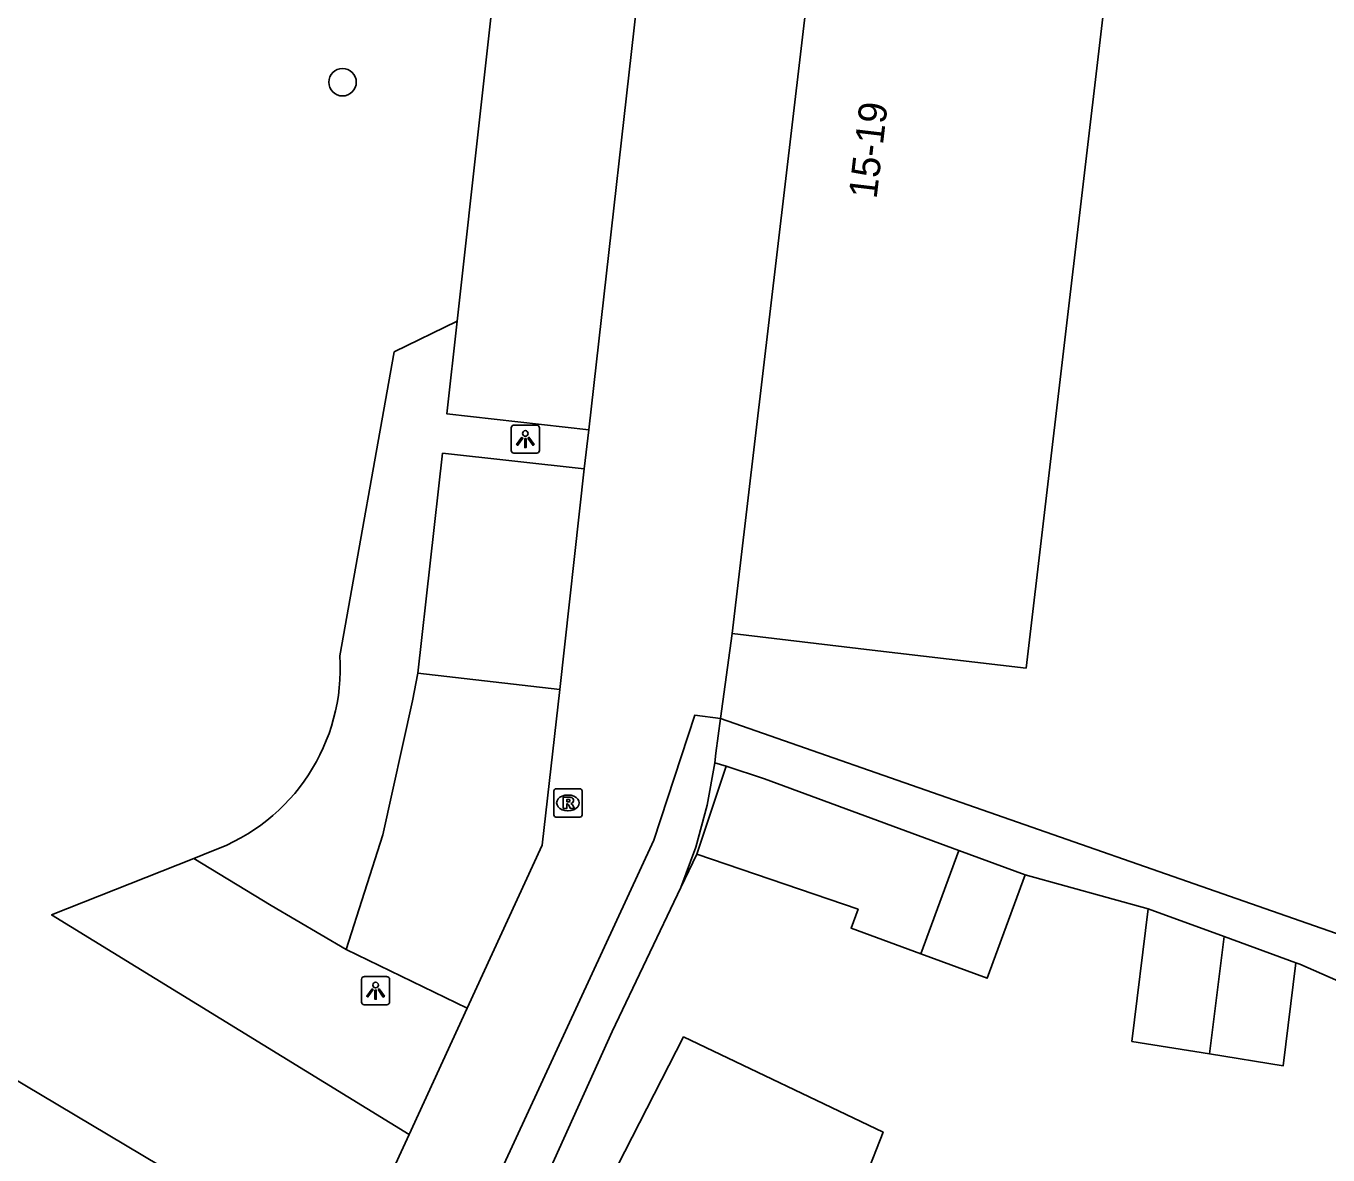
# Model space of a CAD drawing. Extents: x 161696 to 162377, y 380761 to 381673.
# Drawn here: x 161872.29 to 161918.5, y 381053.71 to 381093.76 of the extents above; entities that cross this region are included whole.
import ezdxf

# ---------------------------------------------------------------- set-up
doc = ezdxf.new("R2010")
doc.units = 0
for name, color, linetype in [('IMGEO_Boom', 7, 'Continuous'), ('IMGEO_Groenvoorziening', 7, 'Continuous'), ('IMGEO_Lichtpunt', 7, 'Continuous'), ('IMGEO_Muur', 7, 'Continuous'), ('IMGEO_Pand', 7, 'Continuous'), ('IMGEO_Pand_nummerreeks', 7, 'Continuous'), ('IMGEO_Parkeervlak_open', 7, 'Continuous'), ('IMGEO_Rijbaan_lokaal_open', 7, 'Continuous'), ('IMGEO_Rioolput', 7, 'Continuous'), ('IMGEO_Voetpad_open', 7, 'Continuous')]:
    doc.layers.add(name, color=color, linetype=linetype)

msp = doc.modelspace()

# ---------------------------------------------------------------- linework, layer by layer
at = {"layer": 'IMGEO_Boom'}
msp.add_circle((161883.524, 381091.768), 0.489, dxfattribs=at)
at = {"layer": 'IMGEO_Groenvoorziening'}
for points in [[(161887.589, 381083.293), (161885.362, 381082.198), (161883.43, 381071.42)], [(161883.649, 381060.994), (161884.958, 381065.063), (161886.01, 381069.819), (161886.203, 381070.796)], [(161878.889, 381064.485), (161878.244, 381064.228)], [(161878.244, 381064.228), (161873.202, 381062.221), (161885.89, 381054.437)], [(161883.649, 381060.994), (161880.995, 381062.556), (161878.244, 381064.228)], [(161887.953, 381058.917), (161883.649, 381060.994)]]:
    msp.add_lwpolyline(points, dxfattribs=at)
msp.add_arc((161876.54, 381070.977), 6.904, 289.8903, 3.6766, dxfattribs=at)
at = {"layer": 'IMGEO_Lichtpunt'}
for p, q in [((161889.514, 381079.508), (161889.514, 381078.701)), ((161889.514, 381079.508), (161889.514, 381078.701)), ((161890.416, 381079.603), (161889.608, 381079.603)), ((161890.416, 381079.603), (161889.608, 381079.603)), ((161890.51, 381078.701), (161890.51, 381079.508)), ((161890.51, 381078.701), (161890.51, 381079.508)), ((161889.608, 381078.607), (161890.416, 381078.607)), ((161889.608, 381078.607), (161890.416, 381078.607)), ((161884.199, 381059.937), (161884.199, 381059.13)), ((161884.199, 381059.937), (161884.199, 381059.13)), ((161885.101, 381060.032), (161884.293, 381060.032)), ((161885.101, 381060.032), (161884.293, 381060.032)), ((161885.195, 381059.13), (161885.195, 381059.937)), ((161885.195, 381059.13), (161885.195, 381059.937)), ((161884.293, 381059.036), (161885.101, 381059.036)), ((161884.293, 381059.036), (161885.101, 381059.036))]:
    msp.add_line(p, q, dxfattribs=at)
for points in [[(161889.888, 381079.172), (161889.927, 381079.144), (161889.739, 381078.882), (161889.701, 381078.909), (161889.888, 381079.172)], [(161889.99, 381079.124), (161890.037, 381079.124), (161890.037, 381078.802), (161889.99, 381078.802), (161889.99, 381079.124)], [(161890.1, 381079.144), (161890.138, 381079.171), (161890.325, 381078.909), (161890.286, 381078.881), (161890.1, 381079.144)], [(161884.573, 381059.601), (161884.612, 381059.573), (161884.424, 381059.311), (161884.386, 381059.338), (161884.573, 381059.601)], [(161884.675, 381059.553), (161884.722, 381059.553), (161884.722, 381059.231), (161884.675, 381059.231), (161884.675, 381059.553)], [(161884.785, 381059.573), (161884.823, 381059.6), (161885.01, 381059.338), (161884.971, 381059.31), (161884.785, 381059.573)]]:
    msp.add_lwpolyline(points, dxfattribs=at)
for centre in [(161890.013, 381079.306), (161884.698, 381059.735)]:
    msp.add_circle(centre, 0.0994, dxfattribs=at)
for centre, start, end in [((161889.608, 381079.508), 90, 180), ((161889.608, 381079.508), 90, 180), ((161890.416, 381079.508), 0, 90), ((161890.416, 381079.508), 0, 90), ((161889.608, 381078.701), 180, 270), ((161889.608, 381078.701), 180, 270), ((161890.416, 381078.701), 270, 0), ((161890.416, 381078.701), 270, 360), ((161884.293, 381059.937), 90, 180), ((161884.293, 381059.937), 90, 180), ((161885.101, 381059.937), 0, 90), ((161885.101, 381059.937), 0, 90), ((161884.293, 381059.13), 180, 270), ((161884.293, 381059.13), 180, 270), ((161885.101, 381059.13), 270, 0), ((161885.101, 381059.13), 270, 360)]:
    msp.add_arc(centre, 0.0946, start, end, dxfattribs=at)
at = {"layer": 'IMGEO_Muur'}
for points in [[(161895.529, 381063.191), (161896.095, 381064.377)], [(161893.094, 381058.084), (161895.529, 381063.191)]]:
    msp.add_lwpolyline(points, dxfattribs=at)
at = {"layer": 'IMGEO_Pand'}
for points in [[(161897.356, 381072.208), (161901.665, 381108.723)], [(161897.356, 381072.208), (161902.322, 381071.622), (161907.782, 381070.978), (161911.136, 381099.407), (161911.858, 381099.322), (161911.96, 381100.185), (161911.256, 381100.268), (161912.109, 381107.49), (161906.614, 381108.139), (161901.665, 381108.723)], [(161904.046, 381060.844), (161901.576, 381061.755), (161901.823, 381062.423), (161896.095, 381064.377), (161897.136, 381067.502)], [(161897.136, 381067.502), (161898.496, 381067.056), (161905.396, 381064.51)], [(161905.396, 381064.51), (161904.046, 381060.844)], [(161905.396, 381064.51), (161907.751, 381063.641)], [(161907.751, 381063.641), (161906.399, 381059.976), (161904.046, 381060.844)], [(161914.299, 381057.291), (161911.543, 381057.735), (161912.118, 381062.433)], [(161912.118, 381062.433), (161914.809, 381061.452)], [(161914.809, 381061.452), (161914.299, 381057.291)], [(161917.362, 381060.521), (161914.809, 381061.452)], [(161914.299, 381057.291), (161916.914, 381056.87), (161917.362, 381060.521)], [(161897.681, 381045.772), (161896.006, 381046.803), (161895.628, 381046.189), (161891.757, 381048.571), (161894.299, 381052.701), (161893.286, 381053.325), (161895.63, 381057.892), (161902.711, 381054.516), (161902.114, 381052.975)]]:
    msp.add_lwpolyline(points, dxfattribs=at)
at = {"layer": 'IMGEO_Parkeervlak_open'}
for points in [[(161889.237, 381098.122), (161887.589, 381083.293)], [(161887.589, 381083.293), (161887.224, 381080.003), (161892.263, 381079.432)], [(161892.097, 381078.052), (161887.075, 381078.601), (161886.203, 381070.796)], [(161886.203, 381070.796), (161891.241, 381070.22)]]:
    msp.add_lwpolyline(points, dxfattribs=at)
at = {"layer": 'IMGEO_Rijbaan_lokaal_open'}
for points in [[(161892.263, 381079.432), (161894.31, 381097.589)], [(161892.097, 381078.052), (161892.263, 381079.432)], [(161891.241, 381070.22), (161892.097, 381078.052)], [(161896.944, 381069.188), (161897.356, 381072.208)], [(161891.241, 381070.22), (161890.614, 381064.695), (161887.953, 381058.917)], [(161896.944, 381069.188), (161896.026, 381069.305), (161894.574, 381064.871), (161886.556, 381047.541), (161883.582, 381049.424)], [(161885.89, 381054.437), (161887.953, 381058.917)], [(161885.89, 381054.437), (161883.582, 381049.424)]]:
    msp.add_lwpolyline(points, dxfattribs=at)
at = {"layer": 'IMGEO_Rioolput'}
for p, q in [((161891.024, 381065.771), (161891.024, 381066.623)), ((161891.099, 381066.697), (161891.951, 381066.697)), ((161891.512, 381066.477), (161891.537, 381066.477)), ((161892.025, 381066.623), (161892.025, 381065.771)), ((161891.535, 381065.917), (161891.51, 381065.917)), ((161891.951, 381065.697), (161891.099, 381065.697))]:
    msp.add_line(p, q, dxfattribs=at)
for points in [[(161891.024, 381065.771), (161891.024, 381066.623)], [(161891.099, 381066.697), (161891.951, 381066.697)], [(161891.613, 381066.395), (161891.361, 381066.397), (161891.361, 381065.997)], [(161892.025, 381066.623), (161892.025, 381065.771)], [(161891.361, 381065.997), (161891.485, 381065.997), (161891.485, 381066.159), (161891.496, 381066.159)], [(161891.539, 381066.316), (161891.485, 381066.316), (161891.485, 381066.235)], [(161891.485, 381066.235), (161891.537, 381066.235)], [(161891.543, 381066.13), (161891.614, 381065.997), (161891.754, 381065.997), (161891.689, 381066.123)], [(161891.951, 381065.697), (161891.099, 381065.697)]]:
    msp.add_lwpolyline(points, dxfattribs=at)
for centre, radius, start, end in [((161891.101, 381066.621), 0.0765, 91.552, 178.448), ((161891.101, 381066.621), 0.0765, 91.552, 178.448), ((161891.612, 381066.285), 0.109, 350.3612, 89.416), ((161891.949, 381066.621), 0.0765, 1.552, 88.448), ((161891.949, 381066.621), 0.0765, 1.552, 88.448), ((161891.495, 381066.106), 0.0533, 26.0293, 88.6989), ((161891.521, 381066.424), 0.19, 274.7715, 282.9687), ((161891.545, 381066.22), 0.0964, 77.0061, 93.1865), ((161891.559, 381066.277), 0.0378, 276.6634, 79.6772), ((161891.61, 381066.285), 0.112, 277.5842, 350.9817), ((161891.594, 381066.07), 0.108, 29.5134, 73.7905), ((161891.101, 381065.773), 0.0765, 181.552, 268.448), ((161891.101, 381065.773), 0.0765, 181.552, 268.448), ((161891.949, 381065.773), 0.0765, 271.552, 358.448), ((161891.949, 381065.773), 0.0765, 271.552, 358.448)]:
    msp.add_arc(centre, radius, start, end, dxfattribs=at)
for centre, major_axis, ratio, start_param, end_param in [((161891.511, 381066.197), (-0.387, 0.002), 0.722429, 4.712389, 7.853982), ((161891.536, 381066.197), (-0.39, 0.002), 0.717154, 1.570796, 4.712389)]:
    msp.add_ellipse(centre, major_axis=major_axis, ratio=ratio, start_param=start_param, end_param=end_param, dxfattribs=at)
at = {"layer": 'IMGEO_Voetpad_open'}
for points in [[(161896.735, 381067.622), (161896.776, 381067.959), (161896.944, 381069.188)], [(161924.831, 381059.577), (161924.793, 381059.467), (161896.944, 381069.188)], [(161889.005, 381049.024), (161893.094, 381058.084), (161895.529, 381063.191), (161896.063, 381064.63), (161896.466, 381066.111), (161896.735, 381067.622)], [(161896.735, 381067.622), (161897.136, 381067.502)], [(161883.582, 381049.424), (161858.502, 381064.372), (161857.693, 381064.752)], [(161907.751, 381063.641), (161912.118, 381062.433)], [(161917.362, 381060.521), (161917.5, 381060.471), (161922.667, 381058.201), (161937.711, 381056.326)]]:
    msp.add_lwpolyline(points, dxfattribs=at)

# ---------------------------------------------------------------- texts
at = {"layer": 'IMGEO_Pand_nummerreeks'}
msp.add_text('15-19', height=1, rotation=83.2699, dxfattribs=at).set_placement((161902.476, 381087.605))

doc.saveas('drawing.dxf')
